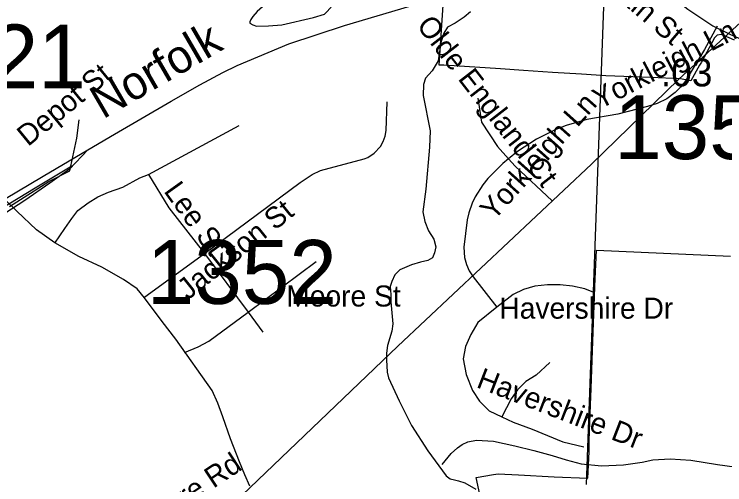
# Model space of a CAD drawing. Extents: x 1662474 to 1856135, y 779280 to 917889.
# Drawn here: x 1723605 to 1726808, y 816729 to 818851 of the extents above; entities that cross this region are included whole.
import ezdxf

# ---------------------------------------------------------------- set-up
doc = ezdxf.new("R2010")
doc.units = 0
for name, color, linetype in [('Cogo Default Point CELL', 7, 'Continuous'), ('Exist Boundary Political City Limit New', 7, 'Continuous'), ('Exist Hydrographic Creek Single Shore', 7, 'Continuous'), ('Exist Hydrographic Misc Water Feature', 7, 'Continuous'), ('Exist Hydrographic Pond Under 1500 Sq Ft', 7, 'Continuous'), ('Exist Railroad Mainline', 7, 'Continuous'), ('Exist Railroad Mainline Label', 7, 'Continuous'), ('Exist Railroad Siding', 7, 'Continuous'), ('Exist Railroad Structure Bridge Number Label', 7, 'Continuous'), ('Exist Road Non-System Type 51', 7, 'Continuous'), ('Exist Road Non-System Type 51 Label', 7, 'Continuous'), ('Exist Road Secondary Mileage Tenths English Label', 7, 'Continuous'), ('Exist Road Secondary Type 51 Attributed', 7, 'Continuous'), ('Exist Road Secondary Type 51 Label', 7, 'Continuous'), ('Exist Utilities Electrical Transmission Line', 7, 'Continuous'), ('Map Preparation Boundary City Limit Buffer Line', 7, 'Continuous')]:
    doc.layers.add(name, color=color, linetype=linetype)

msp = doc.modelspace()

# ---------------------------------------------------------------- linework, layer by layer
at = {"layer": 'Exist Boundary Political City Limit New'}
for points in [[(1726851.9, 818734.7), (1726793.4, 818759.4), (1726773.9, 818756.8), (1726767.4, 818750.2), (1726762.1, 818745), (1726702.4, 818635.8), (1726693.2, 818621.4), (1726654.2, 818551.2), (1726607.9, 818559.6), (1726473.9, 818565.5), (1726271.5, 818573), (1726161.9, 818580.4), (1726032, 818589.2), (1725900.6, 818598.1), (1725797.4, 818605.2), (1725541.2, 818621.4), (1725521, 818621.9), (1725542, 818938.2)], [(1726810.1, 814449.4), (1726780.2, 814648.4), (1726714.2, 815297.2), (1726306.2, 815316), (1725923.5, 816514.5), (1725748.1, 816484.4), (1725687.9, 816762.9), (1725765, 816775), (1725786.8, 816778.4), (1725877.5, 816773.8), (1726039.2, 816765.6), (1726191, 816758.4), (1726196, 816878.2), (1726196.2, 816928.4), (1726202.2, 817090.1), (1726204.9, 817164.2), (1726214.2, 817418.8), (1726220, 817575.2), (1726222.9, 817625.4), (1726229.9, 817786.6), (1726833.6, 817760.2)]]:
    msp.add_lwpolyline(points, dxfattribs=at)
at = {"layer": 'Exist Hydrographic Creek Single Shore'}
for points in [[(1725661.8, 818862.3), (1725633.6, 818838.7), (1725592.9, 818811.7), (1725558.8, 818792.5), (1725542.2, 818766), (1725528.6, 818724.3), (1725515.5, 818641.1), (1725489.2, 818596.8), (1725458.5, 818562.9), (1725449.4, 818535.1), (1725447.8, 818485.2), (1725480.6, 818326.1), (1725477.1, 818251.1), (1725460.9, 818062.6), (1725447, 817959.8), (1725455.9, 817917.2), (1725473, 817875.2), (1725495.9, 817836.6), (1725505.8, 817801.8), (1725500, 817775.5), (1725490.2, 817753.4), (1725469, 817741.1), (1725436.2, 817733.2), (1725395.5, 817720.6), (1725344.1, 817699.4), (1725321.2, 817676), (1725307.4, 817645.6), (1725300, 817623.8), (1725302.1, 817587.6), (1725302.1, 817555), (1725311.9, 817455.6), (1725306.9, 817421.9), (1725287.1, 817357.1), (1725284, 817323.2), (1725284, 817292.3), (1725285.9, 817237.7), (1725292.1, 817211.4), (1725341, 817108.6), (1725396.6, 816996.8), (1725469, 816881.8)], [(1725469, 816881.8), (1725551.5, 816770), (1725570.9, 816756.3), (1725589.8, 816751.4), (1725608.4, 816746.4), (1725636.5, 816737.4), (1725685.4, 816709.6)]]:
    msp.add_lwpolyline(points, dxfattribs=at)
at = {"layer": 'Exist Hydrographic Misc Water Feature'}
msp.add_lwpolyline([(1725534.8, 816820.3), (1725575, 816870), (1725603.5, 816895.7), (1725623.6, 816911.6), (1725649.6, 816923.3), (1725689.6, 816930.9), (1725765.7, 816926.2), (1725861.7, 816905.3), (1725947.4, 816884.4), (1726029.2, 816861.7), (1726093.2, 816841.1), (1726160.8, 816824.4), (1726252.9, 816815.5), (1726350.9, 816818.6), (1726435.2, 816831.8), (1726483.2, 816841.4), (1726561.3, 816846.6), (1726655.2, 816839.7), (1726775.2, 816820.6), (1726851, 816809.9)], dxfattribs=at)
at = {"layer": 'Exist Hydrographic Pond Under 1500 Sq Ft'}
msp.add_lwpolyline([(1724993.5, 819038.2), (1724951.6, 819040.6), (1724903.3, 819021.1), (1724861, 818993.5), (1724792.5, 818942.1), (1724758.3, 818916.4), (1724699.8, 818862.9), (1724681.6, 818841), (1724671.5, 818827.2), (1724667.2, 818817.2), (1724667.2, 818811.2), (1724681.2, 818803.1), (1724697.2, 818796.9), (1724751.3, 818798.4), (1724811.2, 818803.9), (1724953.7, 818836.5), (1725003.9, 818852), (1725009.9, 818858), (1725034.1, 818883.7)], dxfattribs=at)
at = {"layer": 'Exist Railroad Mainline'}
for points in [[(1723937.9, 818239.5), (1724057.6, 818310.8), (1724313.2, 818459.4), (1724441.7, 818532.5), (1724546, 818588.1), (1724610.3, 818619.7), (1724703.3, 818658.9), (1724843.4, 818717.3), (1725093.7, 818800.1), (1725388.2, 818887)], [(1722261.2, 817242.5), (1722596.6, 817443.1), (1722810.7, 817573.6), (1723021.5, 817697.6), (1723334.5, 817879.5), (1723562, 818016.6), (1723735.7, 818120.5), (1723937.9, 818239.5)]]:
    msp.add_lwpolyline(points, dxfattribs=at)
at = {"layer": 'Exist Railroad Siding'}
msp.add_line((1723865.7, 818166.4), (1723700.2, 818066.7), dxfattribs=at)
for points in [[(1723937.9, 818239.5), (1723854.2, 818152.6), (1723766.7, 818089.7), (1723653.5, 818011.2), (1723472.2, 817893.8), (1723219.9, 817739.4)], [(1723700.2, 818066.7), (1723357.6, 817859.4), (1723150, 817738.2), (1722827.3, 817542.6)]]:
    msp.add_lwpolyline(points, dxfattribs=at)
at = {"layer": 'Exist Railroad Structure Bridge Number Label'}
msp.add_line((1726269.1, 819100.6), (1726182.8, 816731.3), dxfattribs=at)
at = {"layer": 'Exist Road Non-System Type 51'}
for p, q in [((1724210.2, 818128.8), (1724619.1, 818348.9)), ((1724193.5, 817576.5), (1724462.8, 817772.4)), ((1724462.8, 817772.4), (1724659.4, 817507.5)), ((1724659.4, 817507.5), (1724966.1, 817736.9)), ((1724659.4, 817507.5), (1724725.8, 817416.9))]:
    msp.add_line(p, q, dxfattribs=at)
for points in [[(1726772.9, 818797.8), (1726716.2, 818692.5), (1726630.4, 818551.4), (1726617.4, 818532.7), (1726608.1, 818522.7), (1726584.5, 818498), (1726546.1, 818470.2), (1726503.6, 818448.7), (1726458.8, 818434.8), (1726325.1, 818401.4), (1726185.6, 818376), (1726092.6, 818349.2), (1726047, 818331.4), (1725959.9, 818288.1), (1725873.2, 818232.9), (1725833.1, 818199.6)], [(1725695.5, 818472.6), (1725711.2, 818364.9), (1725784, 818254.4), (1725833.1, 818199.6)], [(1724462.8, 817772.4), (1724894, 818092.2), (1724948.6, 818129.2), (1724986.4, 818146.6), (1725182.1, 818199.4), (1725198.6, 818205.9), (1725228.4, 818225.1), (1725255.6, 818255), (1725268.5, 818277.6), (1725277.1, 818301.7), (1725282.1, 818326.9), (1725286.9, 818455.8)], [(1723584.9, 817984.7), (1723762.2, 818096.8), (1723856.1, 818145), (1723887.4, 818291.8), (1723898.1, 818375.2)], [(1725833.1, 818199.6), (1725807.6, 818177.9), (1725740.1, 818109.9), (1725717.6, 818082), (1725682.9, 818028.5), (1725669.2, 817999.9), (1725653.6, 817955), (1725647.2, 817923.8), (1725631.5, 817800.9), (1725634.9, 817753.9), (1725643.4, 817722.7), (1725655.9, 817693.9), (1725673.2, 817666.9), (1725780.1, 817530.4)], [(1725833.1, 818199.6), (1725863.2, 818166), (1726029.6, 818009.1)], [(1723789.2, 817819.2), (1723833.1, 817884.7), (1723864.4, 817930.4), (1723892.4, 817965.8), (1723939.4, 818001.2), (1723982.1, 818028.5), (1724031, 818048.2), (1724094.5, 818071), (1724170.9, 818113), (1724210.2, 818128.8)], [(1724210.2, 818128.8), (1724301.9, 817977.6), (1724462.8, 817772.4)], [(1726217.6, 817596.5), (1726176.4, 817612.8), (1726122, 817625.6), (1726065.6, 817631.4), (1726008.6, 817631.7), (1725951.6, 817625.4), (1725901.1, 817609.4), (1725853.9, 817587.2), (1725780.1, 817530.4)], [(1724372.5, 817325.6), (1724434.6, 817351.6), (1724482.4, 817376.5), (1724659.4, 817507.5)], [(1725780.1, 817530.4), (1725695.5, 817461), (1725664, 817407), (1725638.9, 817353.4), (1725629.1, 817296.8), (1725641.8, 817226.9), (1725670.9, 817154.2), (1725701.9, 817106.7), (1725746.1, 817062.1), (1725803.6, 817035.4)], [(1726019.6, 817281.2), (1725958, 817223.8), (1725910.5, 817194.9), (1725873, 817157.4), (1725844.4, 817116.2), (1725803.6, 817035.4)], [(1725803.6, 817035.4), (1725853.9, 817011.9), (1725939.1, 816980.2), (1726078.1, 816923.2), (1726173.2, 816901.2)]]:
    msp.add_lwpolyline(points, dxfattribs=at)
at = {"layer": 'Exist Road Secondary Type 51 Attributed'}
for points in [[(1725802.6, 819466.9), (1725845.2, 819456), (1725939.5, 819419.4), (1726031.2, 819370.1), (1726088.1, 819329.9), (1726201.8, 819230.3), (1726255, 819182.3), (1726356.2, 819100.8), (1726438.3, 819037.6), (1726516.9, 818971.8), (1726641.8, 818874.1), (1726754, 818798.9), (1726833.4, 818760), (1726892.7, 818734.9), (1726950.8, 818715.6), (1727017.5, 818693.7), (1727088.5, 818683.1), (1727134.4, 818677.6), (1727184, 818669.5), (1727222.6, 818670.3), (1727270.9, 818669.8), (1727340.2, 818680.6)], [(1724666.7, 816723.6), (1724645.3, 816774.9), (1724620.4, 816833.5), (1724579.5, 816936.5), (1724545.8, 817035.9), (1724522.7, 817098.1), (1724497.8, 817154.9), (1724334.1, 817385.3), (1724271.5, 817465.8), (1724192.8, 817573.1), (1724158.9, 817612.4), (1724098.1, 817655.3), (1723999.7, 817710.8), (1723896, 817759.1), (1723788.7, 817819.9), (1723706.4, 817878.9), (1723617, 817962.9), (1723562, 818016.6)]]:
    msp.add_lwpolyline(points, dxfattribs=at)
at = {"layer": 'Exist Utilities Electrical Transmission Line'}
msp.add_lwpolyline([(1722056.4, 814211.5), (1722378.9, 814528.9), (1722668.3, 814796.8), (1722743.8, 814891.4), (1723015.9, 815165.2), (1723256.8, 815392.1), (1723447.4, 815577.2), (1723666.2, 815783.8), (1724225, 816289.8), (1724598.3, 816650.1), (1725333.8, 817353.7), (1726207.1, 818174.9), (1726600.6, 818559.1), (1727046.2, 818970.5), (1727339.2, 819336.1), (1727602, 819684.3), (1727958.2, 819833.3), (1728373.4, 820206.4), (1728482, 820282), (1728773.5, 820525.9), (1729250, 820911.2), (1729725.3, 821278.5)], dxfattribs=at)
at = {"layer": 'Map Preparation Boundary City Limit Buffer Line'}
for points in [[(1726851.9, 818734.7), (1726793.4, 818759.4), (1726773.9, 818756.8), (1726767.4, 818750.2), (1726762.1, 818745), (1726702.4, 818635.8), (1726693.2, 818621.4), (1726654.2, 818551.2), (1726607.9, 818559.6), (1726473.9, 818565.5), (1726271.5, 818573), (1726161.9, 818580.4), (1726032, 818589.2), (1725900.6, 818598.1), (1725797.4, 818605.2), (1725541.2, 818621.4), (1725521, 818621.9), (1725542, 818938.2)], [(1726810.1, 814449.4), (1726780.2, 814648.4), (1726714.2, 815297.2), (1726306.2, 815316), (1725923.5, 816514.5), (1725748.1, 816484.4), (1725687.9, 816762.9), (1725765, 816775), (1725786.8, 816778.4), (1725877.5, 816773.8), (1726039.2, 816765.6), (1726191, 816758.4), (1726196, 816878.2), (1726196.2, 816928.4), (1726202.2, 817090.1), (1726204.9, 817164.2), (1726214.2, 817418.8), (1726220, 817575.2), (1726222.9, 817625.4), (1726229.9, 817786.6), (1726833.6, 817760.2)]]:
    msp.add_lwpolyline(points, dxfattribs=at)

# ---------------------------------------------------------------- texts
at = {"layer": 'Cogo Default Point CELL'}
for s, p in [('4121', (1723071.1, 818516.8)), ('1356', (1726309.4, 818198)), ('1352', (1724202.8, 817545.1))]:
    msp.add_text(s, height=288, dxfattribs=at).set_placement(p)
at = {"layer": 'Exist Railroad Mainline Label'}
msp.add_text('Norfolk', height=150, rotation=30.1476, dxfattribs=at).set_placement((1724005.4, 818376.3))
at = {"layer": 'Exist Road Non-System Type 51 Label'}
for s, rotation, p in [('Olde England Ct', 307.8593, (1725415.6, 818799.6)), ('Yorkleigh Ln', 27.5372, (1726244.2, 818420.9)), ('Depot St', 39.2409, (1723667.4, 818251.9)), ('Yorkleigh Ln', 48.1964, (1725766.6, 817916.9)), ('Lee St', 305.6684, (1724276.6, 818053.4)), ('Jackson St', 38.6461, (1724388.2, 817560.4)), ('Havershire Dr', 338.8547, (1725683.8, 817170.5)), ('Mc Clure Rd', 33.5914, (1724050.6, 816410.5))]:
    msp.add_text(s, height=95, rotation=rotation, dxfattribs=at).set_placement(p)
for s, p in [('Moore St', (1724831.7, 817533.1)), ('Havershire Dr', (1725792, 817478.4))]:
    msp.add_text(s, height=95, dxfattribs=at).set_placement(p)
at = {"layer": 'Exist Road Secondary Mileage Tenths English Label'}
msp.add_text('.03', height=125, rotation=359.8192, dxfattribs=at).set_placement((1726519.6, 818526.4))
at = {"layer": 'Exist Road Secondary Type 51 Label'}
msp.add_text('Main St', height=95, rotation=319.443, dxfattribs=at).set_placement((1726244.1, 818986.9))

doc.saveas('drawing.dxf')
